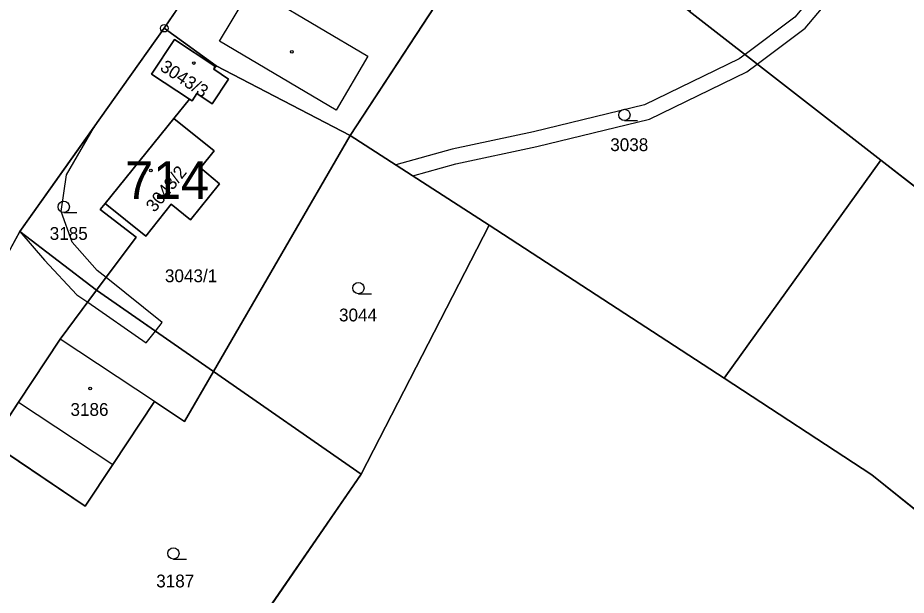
# Model space of a CAD drawing. Extents: x -689422 to -685210, y -987725 to -982160.
# Drawn here: x -688691.3 to -688573.2, y -986110.2 to -986033.4 of the extents above; entities that cross this region are included whole.
import ezdxf

# ---------------------------------------------------------------- set-up
doc = ezdxf.new("R2010")
doc.units = 0
for name, color, linetype in [('KN_Budovy', 7, 'Continuous'), ('KN_Budovy_cisla_domovni', 7, 'Continuous'), ('KN_Hranice obce', 7, 'Continuous'), ('KN_Hranice_katastrální území', 7, 'Continuous'), ('KN_Hranice_parcel', 7, 'Continuous'), ('KN_Hranice_parcel_vnitrni_kresba', 7, 'Continuous'), ('KN_Parcelni cisla', 7, 'Continuous'), ('KN_Polygon parcely', 7, 'Continuous'), ('KN_POZEMKY_ORNA PUDA', 7, 'Continuous'), ('KN_POZEMKY_OSTATNI PLOCHA', 7, 'Continuous'), ('KN_POZEMKY_TTP', 7, 'Continuous'), ('KN_POZEMKY_ZAHRADA', 7, 'Continuous'), ('KN_POZEMKY_ZASTAVENA PLOCHA', 7, 'Continuous'), ('KN_VYUZITI_26_ostatni plocha_jina plocha', 7, 'Continuous'), ('KN_Věcná břemena k části', 7, 'Continuous'), ('KN_Značky bodu BP', 7, 'Continuous'), ('KN_Značky budov', 7, 'Continuous'), ('KN_Značky kultur', 7, 'Continuous')]:
    doc.layers.add(name, color=color, linetype=linetype)

msp = doc.modelspace()

# ---------------------------------------------------------------- linework, layer by layer
at = {"layer": 'KN_Budovy'}
for points in [[(-688670.5, -986036.33), (-688673.54, -986040.93), (-688668.51, -986044.25), (-688668.16, -986044.48), (-688667.51, -986043.5), (-688665.46, -986044.85), (-688663.29, -986041.56), (-688665.27, -986040.25), (-688665.12, -986039.87)], [(-688664.49, -986055.51), (-688667.05, -986053.39), (-688665.23, -986051.13), (-688670.58, -986046.81), (-688679.72, -986058.1), (-688674.32, -986062.43), (-688670.91, -986058.19), (-688668.36, -986060.28)], [(-688685.69, -986076.16), (-688691.22, -986084.52), (-688678.69, -986092.82), (-688673.15, -986084.44)]]:
    msp.add_lwpolyline(points, close=True, dxfattribs=at)
at = {"layer": 'KN_Hranice obce'}
msp.add_lwpolyline([(-688681.44, -985984.82), (-688671.35, -985990.78), (-688651.63, -986002.42), (-688666.1, -986026.28), (-688671.85, -986034.81), (-688677.38, -986042.59), (-688691.03, -986061.81), (-688700.3, -986078.76), (-688713.15, -986103.76), (-688715.28, -986111.7), (-688732.74, -986176.93), (-688750.54, -986242.92), (-688745.87, -986250.12), (-688697.14, -986267.46), (-688669.11, -986272.7), (-688685.65, -986343.35), (-688698.81, -986413.48), (-688699.18, -986415.43), (-688699.56, -986416.51), (-688702.54, -986425.02), (-688714.66, -986463.31)], dxfattribs=at)
at = {"layer": 'KN_Hranice_katastrální území'}
msp.add_lwpolyline([(-688681.44, -985984.82), (-688671.35, -985990.78), (-688651.63, -986002.42), (-688666.1, -986026.28), (-688671.85, -986034.81), (-688677.38, -986042.59), (-688691.03, -986061.81), (-688700.3, -986078.76), (-688713.15, -986103.76), (-688715.28, -986111.7), (-688732.74, -986176.93), (-688750.54, -986242.92), (-688745.87, -986250.12), (-688697.14, -986267.46), (-688669.11, -986272.7), (-688685.65, -986343.35), (-688698.81, -986413.48), (-688699.18, -986415.43), (-688699.56, -986416.51), (-688702.54, -986425.02), (-688714.66, -986463.31)], dxfattribs=at)
at = {"layer": 'KN_Hranice_parcel'}
for p, q in [((-688602.06, -986032.53), (-688576.58, -986052.36)), ((-688671.85, -986034.81), (-688677.38, -986042.59)), ((-688671.85, -986034.81), (-688664.93, -986039.83)), ((-688664.93, -986039.83), (-688665.27, -986040.25)), ((-688647.12, -986049.07), (-688664.93, -986039.83)), ((-688677.38, -986042.59), (-688691.03, -986061.81)), ((-688668.51, -986044.25), (-688670.58, -986046.81)), ((-688679.72, -986058.1), (-688670.58, -986046.81)), ((-688647.12, -986049.07), (-688665.31, -986080.44)), ((-688647.12, -986049.07), (-688628.66, -986061.01)), ((-688597.41, -986081.31), (-688576.58, -986052.36)), ((-688576.58, -986052.36), (-688544.45, -986077.37)), ((-688628.66, -986061.01), (-688645.69, -986094.1)), ((-688628.66, -986061.01), (-688597.41, -986081.31)), ((-688680.84, -986069.63), (-688691.03, -986061.81)), ((-688665.31, -986080.44), (-688680.84, -986069.63)), ((-688665.31, -986080.44), (-688645.69, -986094.1)), ((-688678.69, -986092.82), (-688673.15, -986084.44)), ((-688645.69, -986094.1), (-688669.34, -986128.45))]:
    msp.add_line(p, q, dxfattribs=at)
for points in [[(-688651.63, -986002.42), (-688666.1, -986026.28), (-688671.85, -986034.81)], [(-688627.06, -986017.03), (-688628.88, -986020.29), (-688632.29, -986026.4), (-688647.12, -986049.07)], [(-688668.51, -986044.25), (-688673.54, -986040.93), (-688670.5, -986036.33), (-688665.12, -986039.87), (-688665.27, -986040.25)], [(-688665.27, -986040.25), (-688663.29, -986041.56), (-688665.46, -986044.85), (-688667.51, -986043.5), (-688668.16, -986044.48), (-688668.51, -986044.25)], [(-688670.58, -986046.81), (-688665.23, -986051.13), (-688667.05, -986053.39), (-688664.49, -986055.51), (-688668.36, -986060.28), (-688670.91, -986058.19), (-688674.32, -986062.43), (-688679.72, -986058.1)], [(-688679.72, -986058.1), (-688680.37, -986058.91), (-688675.59, -986062.57), (-688680.84, -986069.63)], [(-688691.03, -986061.81), (-688700.3, -986078.76), (-688713.15, -986103.76)], [(-688680.84, -986069.63), (-688685.69, -986076.16), (-688691.22, -986084.52)], [(-688673.15, -986084.44), (-688669.16, -986087.07), (-688665.31, -986080.44)], [(-688597.41, -986081.31), (-688577.78, -986094.17), (-688565.04, -986104.4)], [(-688691.22, -986084.52), (-688694.81, -986089.95), (-688682.35, -986098.36), (-688678.69, -986092.82)]]:
    msp.add_lwpolyline(points, dxfattribs=at)
at = {"layer": 'KN_Hranice_parcel_vnitrni_kresba'}
for p, q in [((-688664.51, -986036.53), (-688660.2, -986029.4)), ((-688660.2, -986029.4), (-688644.77, -986038.52)), ((-688648.99, -986045.7), (-688664.51, -986036.53)), ((-688644.77, -986038.52), (-688648.99, -986045.7)), ((-688673.15, -986084.44), (-688685.69, -986076.16)), ((-688691.22, -986084.52), (-688678.69, -986092.82))]:
    msp.add_line(p, q, dxfattribs=at)
at = {"layer": 'KN_Polygon parcely'}
msp.add_lwpolyline([(-688676.04, -985982.04), (-688668.28, -985986.78), (-688621.27, -986015.48), (-688619.22, -986013.12), (-688601.91, -985992.28), (-688593.98, -985998.97), (-688582.31, -986008.82), (-688585.22, -986012.38), (-688590.96, -986019.4), (-688593.06, -986021.97), (-688602.06, -986032.53), (-688576.58, -986052.36), (-688544.45, -986077.37), (-688537.73, -986082.6), (-688535.21, -986079.63), (-688537.94, -986077.22), (-688554.36, -986045.3), (-688544.08, -986032.11), (-688569.64, -985992.28), (-688611.45, -985970.61)], dxfattribs=at)
for points in [[(-688651.63, -986002.42), (-688666.1, -986026.28), (-688671.85, -986034.81), (-688664.93, -986039.83), (-688647.12, -986049.07), (-688632.29, -986026.4), (-688628.88, -986020.29), (-688627.06, -986017.03), (-688637.6, -986010.49), (-688643.27, -986007.62)], [(-688628.66, -986061.01), (-688597.41, -986081.31), (-688576.58, -986052.36), (-688602.06, -986032.53), (-688627.06, -986017.03), (-688628.88, -986020.29), (-688632.29, -986026.4), (-688647.12, -986049.07)], [(-688670.58, -986046.81), (-688668.51, -986044.25), (-688673.54, -986040.93), (-688670.5, -986036.33), (-688665.12, -986039.87), (-688665.27, -986040.25), (-688664.93, -986039.83), (-688671.85, -986034.81), (-688677.38, -986042.59), (-688691.03, -986061.81), (-688680.84, -986069.63), (-688675.59, -986062.57), (-688680.37, -986058.91), (-688679.72, -986058.1)], [(-688668.51, -986044.25), (-688668.16, -986044.48), (-688667.51, -986043.5), (-688665.46, -986044.85), (-688663.29, -986041.56), (-688665.27, -986040.25), (-688665.12, -986039.87), (-688670.5, -986036.33), (-688673.54, -986040.93)], [(-688667.51, -986043.5), (-688668.16, -986044.48), (-688668.51, -986044.25), (-688670.58, -986046.81), (-688665.23, -986051.13), (-688667.05, -986053.39), (-688664.49, -986055.51), (-688668.36, -986060.28), (-688670.91, -986058.19), (-688674.32, -986062.43), (-688679.72, -986058.1), (-688680.37, -986058.91), (-688675.59, -986062.57), (-688680.84, -986069.63), (-688665.31, -986080.44), (-688647.12, -986049.07), (-688664.93, -986039.83), (-688665.27, -986040.25), (-688663.29, -986041.56), (-688665.46, -986044.85)], [(-688679.72, -986058.1), (-688674.32, -986062.43), (-688670.91, -986058.19), (-688668.36, -986060.28), (-688664.49, -986055.51), (-688667.05, -986053.39), (-688665.23, -986051.13), (-688670.58, -986046.81)], [(-688645.69, -986094.1), (-688628.66, -986061.01), (-688647.12, -986049.07), (-688665.31, -986080.44)], [(-688565.04, -986104.4), (-688544.45, -986077.37), (-688576.58, -986052.36), (-688597.41, -986081.31), (-688577.78, -986094.17)], [(-688517.75, -986142.5), (-688523.53, -986139.42), (-688565.04, -986104.4), (-688577.78, -986094.17), (-688597.41, -986081.31), (-688628.66, -986061.01), (-688645.69, -986094.1), (-688669.34, -986128.45), (-688628.23, -986151.62), (-688578.03, -986184.37), (-688573.76, -986187.16), (-688552.37, -986199.48), (-688532.88, -986164.9)], [(-688691.03, -986061.81), (-688700.3, -986078.76), (-688713.15, -986103.76), (-688669.34, -986128.45), (-688645.69, -986094.1), (-688665.31, -986080.44), (-688669.16, -986087.07), (-688673.15, -986084.44), (-688678.69, -986092.82), (-688682.35, -986098.36), (-688694.81, -986089.95), (-688691.22, -986084.52), (-688685.69, -986076.16), (-688680.84, -986069.63)], [(-688665.31, -986080.44), (-688680.84, -986069.63), (-688685.69, -986076.16), (-688691.22, -986084.52), (-688694.81, -986089.95), (-688682.35, -986098.36), (-688678.69, -986092.82), (-688673.15, -986084.44), (-688669.16, -986087.07)]]:
    msp.add_lwpolyline(points, close=True, dxfattribs=at)
at = {"layer": 'KN_POZEMKY_ORNA PUDA'}
for p, q in [((-688597.41, -986081.31), (-688576.58, -986052.36)), ((-688576.58, -986052.36), (-688544.45, -986077.37)), ((-688577.78, -986094.17), (-688597.41, -986081.31)), ((-688565.04, -986104.4), (-688577.78, -986094.17))]:
    msp.add_line(p, q, dxfattribs=at)
at = {"layer": 'KN_POZEMKY_OSTATNI PLOCHA'}
for p, q in [((-688665.27, -986040.25), (-688664.93, -986039.83)), ((-688663.29, -986041.56), (-688665.27, -986040.25)), ((-688664.93, -986039.83), (-688647.12, -986049.07)), ((-688665.46, -986044.85), (-688663.29, -986041.56)), ((-688670.58, -986046.81), (-688668.51, -986044.25)), ((-688668.51, -986044.25), (-688668.16, -986044.48)), ((-688668.16, -986044.48), (-688667.51, -986043.5)), ((-688667.51, -986043.5), (-688665.46, -986044.85)), ((-688665.23, -986051.13), (-688670.58, -986046.81)), ((-688647.12, -986049.07), (-688665.31, -986080.44)), ((-688667.05, -986053.39), (-688665.23, -986051.13)), ((-688664.49, -986055.51), (-688667.05, -986053.39)), ((-688668.36, -986060.28), (-688664.49, -986055.51)), ((-688680.37, -986058.91), (-688679.72, -986058.1)), ((-688679.72, -986058.1), (-688674.32, -986062.43)), ((-688674.32, -986062.43), (-688670.91, -986058.19)), ((-688670.91, -986058.19), (-688668.36, -986060.28)), ((-688675.59, -986062.57), (-688680.37, -986058.91)), ((-688680.84, -986069.63), (-688675.59, -986062.57)), ((-688665.31, -986080.44), (-688680.84, -986069.63))]:
    msp.add_line(p, q, dxfattribs=at)
at = {"layer": 'KN_POZEMKY_TTP'}
for p, q in [((-688645.69, -986094.1), (-688628.66, -986061.01)), ((-688628.66, -986061.01), (-688597.41, -986081.31)), ((-688597.41, -986081.31), (-688577.78, -986094.17)), ((-688669.34, -986128.45), (-688645.69, -986094.1)), ((-688577.78, -986094.17), (-688565.04, -986104.4))]:
    msp.add_line(p, q, dxfattribs=at)
at = {"layer": 'KN_POZEMKY_ZAHRADA'}
for p, q in [((-688647.12, -986049.07), (-688632.29, -986026.4)), ((-688576.58, -986052.36), (-688602.06, -986032.53)), ((-688602.06, -986032.53), (-688576.58, -986052.36)), ((-688677.38, -986042.59), (-688671.85, -986034.81)), ((-688671.85, -986034.81), (-688664.93, -986039.83)), ((-688670.5, -986036.33), (-688673.54, -986040.93)), ((-688665.12, -986039.87), (-688670.5, -986036.33)), ((-688673.54, -986040.93), (-688668.51, -986044.25)), ((-688664.93, -986039.83), (-688665.27, -986040.25)), ((-688665.27, -986040.25), (-688665.12, -986039.87)), ((-688691.03, -986061.81), (-688677.38, -986042.59)), ((-688668.51, -986044.25), (-688670.58, -986046.81)), ((-688670.58, -986046.81), (-688679.72, -986058.1)), ((-688665.31, -986080.44), (-688647.12, -986049.07)), ((-688647.12, -986049.07), (-688628.66, -986061.01)), ((-688628.66, -986061.01), (-688647.12, -986049.07)), ((-688576.58, -986052.36), (-688597.41, -986081.31)), ((-688544.45, -986077.37), (-688576.58, -986052.36)), ((-688679.72, -986058.1), (-688680.37, -986058.91)), ((-688680.37, -986058.91), (-688675.59, -986062.57)), ((-688628.66, -986061.01), (-688645.69, -986094.1)), ((-688597.41, -986081.31), (-688628.66, -986061.01)), ((-688700.3, -986078.76), (-688691.03, -986061.81)), ((-688680.84, -986069.63), (-688691.03, -986061.81)), ((-688691.03, -986061.81), (-688680.84, -986069.63)), ((-688675.59, -986062.57), (-688680.84, -986069.63)), ((-688680.84, -986069.63), (-688685.69, -986076.16)), ((-688685.69, -986076.16), (-688691.22, -986084.52)), ((-688669.16, -986087.07), (-688665.31, -986080.44)), ((-688665.31, -986080.44), (-688645.69, -986094.1)), ((-688645.69, -986094.1), (-688665.31, -986080.44)), ((-688691.22, -986084.52), (-688694.81, -986089.95)), ((-688678.69, -986092.82), (-688673.15, -986084.44)), ((-688673.15, -986084.44), (-688669.16, -986087.07)), ((-688694.81, -986089.95), (-688682.35, -986098.36)), ((-688682.35, -986098.36), (-688678.69, -986092.82)), ((-688645.69, -986094.1), (-688669.34, -986128.45))]:
    msp.add_line(p, q, dxfattribs=at)
at = {"layer": 'KN_POZEMKY_ZASTAVENA PLOCHA'}
for p, q in [((-688671.85, -986034.81), (-688666.1, -986026.28)), ((-688632.29, -986026.4), (-688647.12, -986049.07)), ((-688664.93, -986039.83), (-688671.85, -986034.81)), ((-688673.54, -986040.93), (-688670.5, -986036.33)), ((-688670.5, -986036.33), (-688665.12, -986039.87)), ((-688668.51, -986044.25), (-688673.54, -986040.93)), ((-688665.12, -986039.87), (-688665.27, -986040.25)), ((-688665.27, -986040.25), (-688663.29, -986041.56)), ((-688647.12, -986049.07), (-688664.93, -986039.83)), ((-688663.29, -986041.56), (-688665.46, -986044.85)), ((-688668.16, -986044.48), (-688668.51, -986044.25)), ((-688667.51, -986043.5), (-688668.16, -986044.48)), ((-688665.46, -986044.85), (-688667.51, -986043.5)), ((-688679.72, -986058.1), (-688670.58, -986046.81)), ((-688670.58, -986046.81), (-688665.23, -986051.13)), ((-688665.23, -986051.13), (-688667.05, -986053.39)), ((-688667.05, -986053.39), (-688664.49, -986055.51)), ((-688664.49, -986055.51), (-688668.36, -986060.28)), ((-688674.32, -986062.43), (-688679.72, -986058.1)), ((-688670.91, -986058.19), (-688674.32, -986062.43)), ((-688668.36, -986060.28), (-688670.91, -986058.19)), ((-688685.69, -986076.16), (-688680.84, -986069.63)), ((-688680.84, -986069.63), (-688665.31, -986080.44)), ((-688691.22, -986084.52), (-688685.69, -986076.16)), ((-688665.31, -986080.44), (-688669.16, -986087.07)), ((-688694.81, -986089.95), (-688691.22, -986084.52)), ((-688673.15, -986084.44), (-688678.69, -986092.82)), ((-688669.16, -986087.07), (-688673.15, -986084.44)), ((-688682.35, -986098.36), (-688694.81, -986089.95)), ((-688678.69, -986092.82), (-688682.35, -986098.36))]:
    msp.add_line(p, q, dxfattribs=at)
at = {"layer": 'KN_VYUZITI_26_ostatni plocha_jina plocha'}
for p, q in [((-688665.27, -986040.25), (-688664.93, -986039.83)), ((-688663.29, -986041.56), (-688665.27, -986040.25)), ((-688664.93, -986039.83), (-688647.12, -986049.07)), ((-688665.46, -986044.85), (-688663.29, -986041.56)), ((-688670.58, -986046.81), (-688668.51, -986044.25)), ((-688668.51, -986044.25), (-688668.16, -986044.48)), ((-688668.16, -986044.48), (-688667.51, -986043.5)), ((-688667.51, -986043.5), (-688665.46, -986044.85)), ((-688665.23, -986051.13), (-688670.58, -986046.81)), ((-688647.12, -986049.07), (-688665.31, -986080.44)), ((-688667.05, -986053.39), (-688665.23, -986051.13)), ((-688664.49, -986055.51), (-688667.05, -986053.39)), ((-688668.36, -986060.28), (-688664.49, -986055.51)), ((-688680.37, -986058.91), (-688679.72, -986058.1)), ((-688679.72, -986058.1), (-688674.32, -986062.43)), ((-688674.32, -986062.43), (-688670.91, -986058.19)), ((-688670.91, -986058.19), (-688668.36, -986060.28)), ((-688675.59, -986062.57), (-688680.37, -986058.91)), ((-688680.84, -986069.63), (-688675.59, -986062.57)), ((-688665.31, -986080.44), (-688680.84, -986069.63))]:
    msp.add_line(p, q, dxfattribs=at)
at = {"layer": 'KN_Věcná břemena k části'}
msp.add_lwpolyline([(-688570.67, -986011.39), (-688580.51, -986024.39), (-688588.02, -986033.32), (-688594.64, -986038.3), (-688595.43, -986038.9), (-688608.02, -986045.01), (-688622.77, -986048.57), (-688633.57, -986050.88), (-688641.08, -986052.98), (-688638.81, -986054.44), (-688633.09, -986052.82), (-688622.32, -986050.52), (-688607.34, -986046.9), (-688594.38, -986040.61), (-688593.01, -986039.58), (-688586.64, -986034.78), (-688578.95, -986025.64), (-688569.04, -986012.54)], dxfattribs=at)
for points in [[(-688681.13, -986047.88), (-688691.03, -986061.81), (-688680.84, -986069.63), (-688673.02, -986075.08), (-688672.14, -986073.95), (-688679.59, -986067.95), (-688680.75, -986067.03), (-688684.08, -986063.27), (-688685.57, -986059.16), (-688684.84, -986054.32)], [(-688673.02, -986075.08), (-688680.84, -986069.63), (-688691.03, -986061.81), (-688687.75, -986065.63), (-688683.45, -986070.24), (-688682.03, -986071.23), (-688674.25, -986076.65)]]:
    msp.add_lwpolyline(points, close=True, dxfattribs=at)
at = {"layer": 'KN_Značky bodu BP'}
for radius in [0.5, 0.0303]:
    msp.add_circle((-688671.85, -986034.81), radius, dxfattribs=at)
at = {"layer": 'KN_Značky budov'}
for centre in [(-688654.88, -986037.94), (-688667.93, -986039.44), (-688673.62, -986053.73), (-688681.71, -986082.69)]:
    msp.add_circle(centre, 0.175, dxfattribs=at)
at = {"layer": 'KN_Značky kultur'}
for p, q in [((-688610.67, -986047.09), (-688608.92, -986047.09)), ((-688685.21, -986059.3), (-688683.46, -986059.3)), ((-688646.04, -986070.1), (-688644.29, -986070.1)), ((-688670.63, -986105.38), (-688668.88, -986105.38))]:
    msp.add_line(p, q, dxfattribs=at)
for centre in [(-688610.67, -986046.34), (-688685.21, -986058.55), (-688646.04, -986069.35), (-688670.63, -986104.63)]:
    msp.add_circle(centre, 0.75, dxfattribs=at)

# ---------------------------------------------------------------- texts
at = {"layer": 'KN_Budovy_cisla_domovni'}
msp.add_text('714', height=5, dxfattribs=at).set_placement((-688677.06, -986057.49))
at = {"layer": 'KN_Parcelni cisla'}
for s, rotation, p in [('3043/3', 327, (-688672.54, -986040.33)), ('3043/2', 51, (-688673.13, -986059.38))]:
    msp.add_text(s, height=1.7, rotation=rotation, dxfattribs=at).set_placement(p)
for s, p in [('3038', (-688612.56, -986051.14)), ('3185', (-688687.08, -986062.94)), ('3043/1', (-688671.76, -986068.57)), ('3044', (-688648.62, -986073.78)), ('3186', (-688684.32, -986086.34)), ('3187', (-688672.92, -986109.14))]:
    msp.add_text(s, height=1.7, dxfattribs=at).set_placement(p)

doc.saveas('drawing.dxf')
